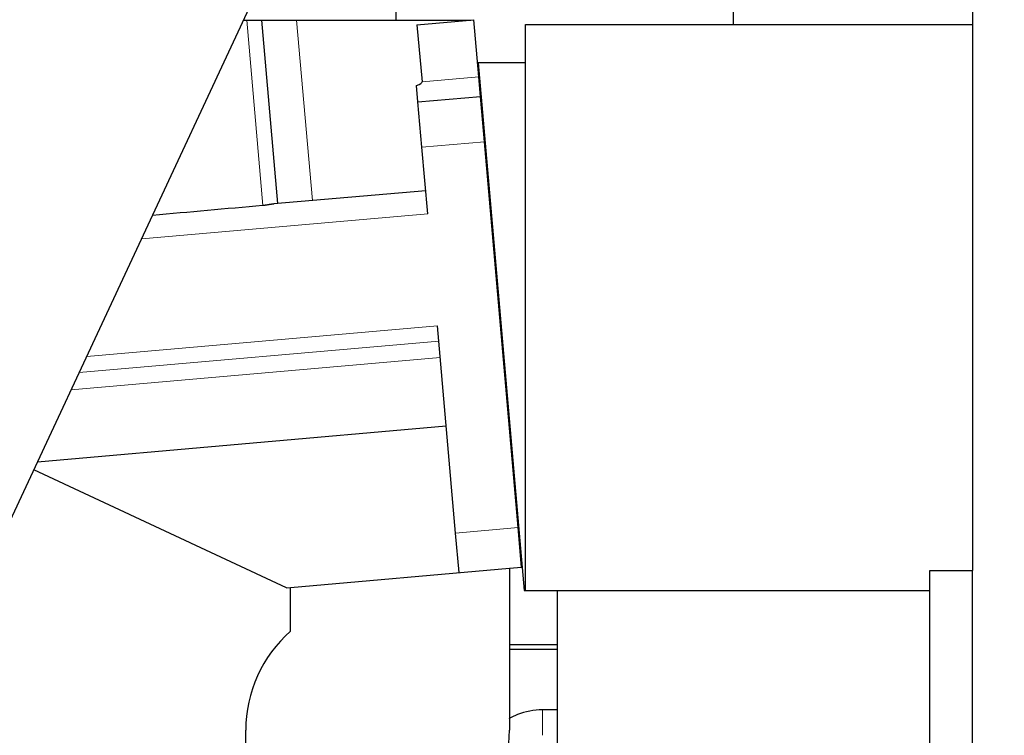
# Model space of a CAD drawing. Header units: inches. Extents: x 0 to 20790, y -12 to 14700.
# Tile 323 of 436: x 9933 to 10396, y 11365 to 11702. Entities that reach past the tile are written whole.
import ezdxf

# ---------------------------------------------------------------- set-up
doc = ezdxf.new("R2010")
doc.units = ezdxf.units.IN
doc.layers.add('1', color=7, linetype='Continuous', true_color=0xffffff)
doc.layers.add('254', color=7, linetype='Continuous', true_color=0xffffff)
doc.styles.add('latin_extended', font='simplex.shx')
doc.dimstyles.get("Standard").update_dxf_attribs({"dimtxt": 0.18, "dimasz": 0.18, "dimexe": 0.18, "dimexo": 0.0625, "dimgap": 0.09, "dimtad": 0, "dimtih": 1, "dimtoh": 1, "dimdec": 4, "dimzin": 0, "dimdsep": 46, "dimtxsty": 'Standard', "dimcen": 0.09, "dimadec": 0, "dimazin": 0, "dimtfac": 1, "dimtdec": 4, "dimtofl": 0, "dimtmove": 0, "dimatfit": 3, "dimfxl": 1, "dimtolj": 1, "dimtzin": 0, "dimarcsym": 0})

# ---------------------------------------------------------------- blocks, each defined once
blk = doc.blocks.new('_U3')
at = {"layer": '254', "color": 3, "linetype": 'Continuous', "lineweight": 13, "transparency": 16777216}
for p, q in [((8941.98, 11480.96), (8941.98, 12953.96)), ((11385.03, 10066.36), (11385.03, 12953.96)), ((9064.48, 12918.96), (11262.53, 12918.96))]:
    blk.add_line(p, q, dxfattribs=at)
at = {"layer": '254', "color": 3, "transparency": 16777216}
for points in [[(9064.48, 12939.38), (9064.48, 12898.55), (8941.98, 12918.96)], [(11262.53, 12898.55), (11262.53, 12939.38), (11385.03, 12918.96)]]:
    blk.add_solid(points, dxfattribs=at)
at = {"layer": 'Defpoints', "color": 0, "transparency": 16777216}
for p in [(11385.03, 12918.96), (8941.98, 11445.96), (11385.03, 10031.36)]:
    blk.add_point(p, dxfattribs=at)
at = {"layer": '254', "color": 2, "lineweight": 13, "transparency": 16777216, "insert": (9947.67, 13102.71), "char_height": 122.5, "attachment_point": 1, "style": 'latin_extended'}
blk.add_mtext('\\A1;2443', dxfattribs=at)

msp = doc.modelspace()

# ---------------------------------------------------------------- linework, layer by layer
at = {"layer": '1', "color": 2, "linetype": 'Continuous', "lineweight": 25}
for p, q in [((10380.977, 11915.463), (10380.977, 11442.963)), ((10268.532, 11843.492), (10268.532, 11699.463)), ((10110.227, 11701.47), (10110.227, 11757.64)), ((9926.567, 11461.515), (10049.043, 11724.118)), ((10038.477, 11701.462), (10039.918, 11701.462)), ((10038.477, 11701.462), (10039.918, 11701.462)), ((10039.918, 11701.462), (10046.891, 11701.462)), ((10039.918, 11701.462), (10046.891, 11701.462)), ((10046.891, 11701.462), (10063.385, 11701.462)), ((10046.891, 11701.462), (10054.431, 11615.29)), ((10046.891, 11701.462), (10063.385, 11701.462)), ((10046.891, 11701.462), (10054.431, 11615.29)), ((10063.385, 11701.462), (10145.226, 11701.462)), ((10063.385, 11701.462), (10145.226, 11701.462)), ((10119.931, 11699.249), (10146.631, 11701.585)), ((10119.931, 11699.249), (10146.631, 11701.585)), ((10148.969, 11674.865), (10146.631, 11701.585)), ((10148.969, 11674.865), (10146.631, 11701.585)), ((10119.931, 11699.249), (10122.375, 11672.538)), ((10119.931, 11699.249), (10122.375, 11672.538)), ((10170.978, 11433.463), (10170.978, 11699.463)), ((10170.978, 11699.463), (10380.979, 11699.463)), ((10170.978, 11433.463), (10170.978, 11699.463)), ((10170.978, 11699.463), (10380.979, 11699.463)), ((10148.653, 11681.463), (10170.35, 11433.463)), ((10170.978, 11681.463), (10148.653, 11681.463)), ((10148.653, 11681.463), (10170.35, 11433.463)), ((10170.978, 11681.463), (10148.653, 11681.463)), ((10149.776, 11665.64), (10148.969, 11674.865)), ((10149.776, 11665.64), (10148.969, 11674.865)), ((10120.388, 11663.069), (10119.713, 11670.785)), ((10120.388, 11663.069), (10119.713, 11670.785)), ((10120.388, 11663.069), (10149.776, 11665.64)), ((10120.388, 11663.069), (10149.776, 11665.64)), ((10151.635, 11644.391), (10149.776, 11665.64)), ((10151.635, 11644.391), (10149.776, 11665.64)), ((10122.247, 11641.82), (10120.388, 11663.069)), ((10122.247, 11641.82), (10120.388, 11663.069)), ((10149.962, 11663.533), (10150.224, 11663.533)), ((10124.985, 11610.533), (10122.247, 11641.82)), ((10124.985, 11610.533), (10122.247, 11641.82)), ((10167.499, 11463.063), (10151.635, 11644.391)), ((10167.499, 11463.063), (10151.635, 11644.391)), ((10124.036, 11621.379), (10052.725, 11615.14)), ((10124.036, 11621.379), (10052.725, 11615.14)), ((10138.112, 11460.492), (10129.594, 11557.852)), ((10138.112, 11460.492), (10129.594, 11557.852)), ((10133.722, 11510.66), (9941.652, 11493.856)), ((10133.722, 11510.66), (9941.652, 11493.856)), ((10058.706, 11434.803), (9939.944, 11490.193)), ((10058.706, 11434.803), (9939.944, 11490.193)), ((10139.739, 11441.893), (10138.112, 11460.492)), ((10139.739, 11441.893), (10138.112, 11460.492)), ((10169.127, 11444.464), (10167.499, 11463.063)), ((10169.127, 11444.464), (10167.499, 11463.063)), ((10060.478, 11434.958), (10163.403, 11443.963)), ((10163.403, 11443.963), (10169.127, 11444.464)), ((10163.403, 11443.963), (10169.127, 11444.464)), ((10163.403, 11443.963), (10163.403, 11367.913)), ((10360.978, 11442.963), (10380.978, 11442.963)), ((10360.978, 11292.963), (10360.978, 11442.963)), ((10380.978, 11292.963), (10380.978, 11442.963)), ((10058.706, 11434.803), (10060.478, 11434.958)), ((10058.706, 11434.803), (10060.478, 11434.958)), ((10060.478, 11414.377), (10060.478, 11434.958)), ((10170.35, 11433.463), (10170.978, 11433.463)), ((10170.35, 11433.463), (10170.978, 11433.463)), ((10170.978, 11433.463), (10360.98, 11433.463)), ((10170.978, 11433.463), (10360.98, 11433.463)), ((10185.751, 11433.463), (10185.751, 11311.463)), ((10185.751, 11433.463), (10185.751, 11311.463)), ((10163.401, 11405.964), (10185.749, 11405.964)), ((10185.746, 11407.963), (10163.402, 11407.963)), ((10185.751, 11377.463), (10178.978, 11377.463)), ((10039.503, 11315.938), (10039.503, 11367.913))]:
    msp.add_line(p, q, dxfattribs=at)
at = {"layer": '1', "color": 110, "linetype": 'Continuous', "lineweight": 13}
for p, q in [((10047.536, 11614.387), (10039.918, 11701.462)), ((10047.536, 11614.387), (10039.918, 11701.462)), ((10063.385, 11701.462), (10070.799, 11616.722)), ((10063.385, 11701.462), (10070.799, 11616.722)), ((10122.375, 11672.538), (10148.969, 11674.865)), ((10122.375, 11672.538), (10148.969, 11674.865)), ((10122.247, 11641.82), (10151.635, 11644.391)), ((10122.247, 11641.82), (10151.635, 11644.391)), ((10124.985, 11610.533), (9990.585, 11598.775)), ((10124.985, 11610.533), (9990.585, 11598.775)), ((10129.594, 11557.852), (9964.774, 11543.432)), ((10129.594, 11557.852), (9964.774, 11543.432)), ((10130.219, 11550.703), (9961.271, 11535.922)), ((10130.219, 11550.703), (9961.271, 11535.922)), ((10130.891, 11543.025), (9957.509, 11527.856)), ((10130.891, 11543.025), (9957.509, 11527.856)), ((10138.112, 11460.492), (10167.499, 11463.063)), ((10138.112, 11460.492), (10167.499, 11463.063)), ((10178.978, 11377.463), (10178.978, 11365.463))]:
    msp.add_line(p, q, dxfattribs=at)
at = {"layer": '1', "color": 2, "linetype": 'Continuous', "lineweight": 25}
for start, end in [(131.40832, 180), (270, 0)]:
    msp.add_arc((10101.453, 11367.913), 61.95, start, end, dxfattribs=at)
for centre, major_axis, ratio, start_param, end_param in [((9675.68, 11639.219), (446.695, 33.311), 0.0309339, 6.1716304, 6.2837046), ((9675.68, 11639.219), (446.695, 33.311), 0.0309339, 6.1716304, 6.2837046), ((10481.099, 11642.371), (1338.716, 116.233), 0.0075682, 1.8999507, 1.9411801), ((10481.1, 11642.371), (1338.718, 116.233), 0.0075682, 1.8999511, 1.9411805)]:
    msp.add_ellipse(centre, major_axis=major_axis, ratio=ratio, start_param=start_param, end_param=end_param, dxfattribs=at)
for points, knots in [([(10052.725, 11615.14), (10052.562, 11615.126), (10052.391, 11615.106), (10052.033, 11615.057), (10051.847, 11615.028), (10051.458, 11614.964), (10051.256, 11614.928), (10051.019, 11614.887), (10050.993, 11614.882), (10050.94, 11614.873), (10050.913, 11614.868), (10050.833, 11614.854), (10050.671, 11614.826), (10050.507, 11614.797), (10050.175, 11614.74), (10049.95, 11614.702), (10049.489, 11614.628), (10049.253, 11614.592), (10048.953, 11614.55), (10048.892, 11614.541), (10048.771, 11614.525), (10048.71, 11614.517), (10048.526, 11614.493), (10048.403, 11614.478), (10048.034, 11614.435), (10047.786, 11614.41), (10047.536, 11614.387)], [0, 0, 0, 0, 0.125, 0.125, 0.25, 0.25, 0.375, 0.375, 0.390625, 0.390625, 0.40625, 0.40625, 0.4375, 0.5, 0.5, 0.625, 0.625, 0.75, 0.75, 0.78125, 0.78125, 0.8125, 0.8125, 0.875, 0.875, 1, 1, 1, 1]), ([(10052.725, 11615.14), (10052.562, 11615.126), (10052.391, 11615.106), (10052.033, 11615.057), (10051.847, 11615.028), (10051.458, 11614.964), (10051.256, 11614.928), (10051.019, 11614.887), (10050.993, 11614.882), (10050.94, 11614.873), (10050.913, 11614.868), (10050.833, 11614.854), (10050.671, 11614.826), (10050.507, 11614.797), (10050.175, 11614.74), (10049.95, 11614.702), (10049.489, 11614.628), (10049.253, 11614.592), (10048.953, 11614.55), (10048.892, 11614.541), (10048.771, 11614.525), (10048.71, 11614.517), (10048.526, 11614.493), (10048.403, 11614.478), (10048.034, 11614.435), (10047.786, 11614.41), (10047.536, 11614.387)], [0, 0, 0, 0, 0.125, 0.125, 0.25, 0.25, 0.375, 0.375, 0.390625, 0.390625, 0.40625, 0.40625, 0.4375, 0.5, 0.5, 0.625, 0.625, 0.75, 0.75, 0.78125, 0.78125, 0.8125, 0.8125, 0.875, 0.875, 1, 1, 1, 1]), ([(10178.978, 11377.463), (10174.782, 11377.391), (10169.42, 11376.379), (10164.451, 11374.003), (10163.118, 11373.244)], [0, 0, 0, 0, 0.7212087, 1, 1, 1, 1])]:
    msp.add_open_spline(points, degree=3, knots=knots, dxfattribs=at)

# ---------------------------------------------------------------- dimensions: what is measured, and where the dimension line sits
at = {"layer": '254', "color": 2, "linetype": 'Continuous', "lineweight": 13}
dim = msp.add_linear_dim(base=(11385.031, 12918.963), p1=(8941.978, 11445.963), p2=(11385.031, 10031.356), dimstyle='Standard', override={"dimscale": 35, "dimtxt": 3.5, "dimasz": 3.5, "dimexe": 1, "dimexo": 1, "dimgap": 1.75, "dimtad": 1, "dimtih": 1, "dimtoh": 0, "dimdec": 0, "dimlfac": 1, "dimzin": 8, "dimdsep": 46, "dimlunit": 2, "dimtxsty": 'latin_extended', "dimsah": 1, "dimse1": 0, "dimse2": 0, "dimsd1": 0, "dimsd2": 0, "dimclrd": 3, "dimclre": 3, "dimclrt": 2, "dimtol": 0, "dimtm": -0.1, "dimtfac": 0.714286, "dimtdec": 3, "dimtofl": 1, "dimtmove": 0, "dimtzin": 8, "dimlwd": 13, "dimlwe": 13}, dxfattribs=at)
dim.commit()
dim.dimension.update_dxf_attribs({"geometry": '_U3', "text_midpoint": (10163.505, 12918.963), "dimtype": 160})

doc.saveas('drawing.dxf')
